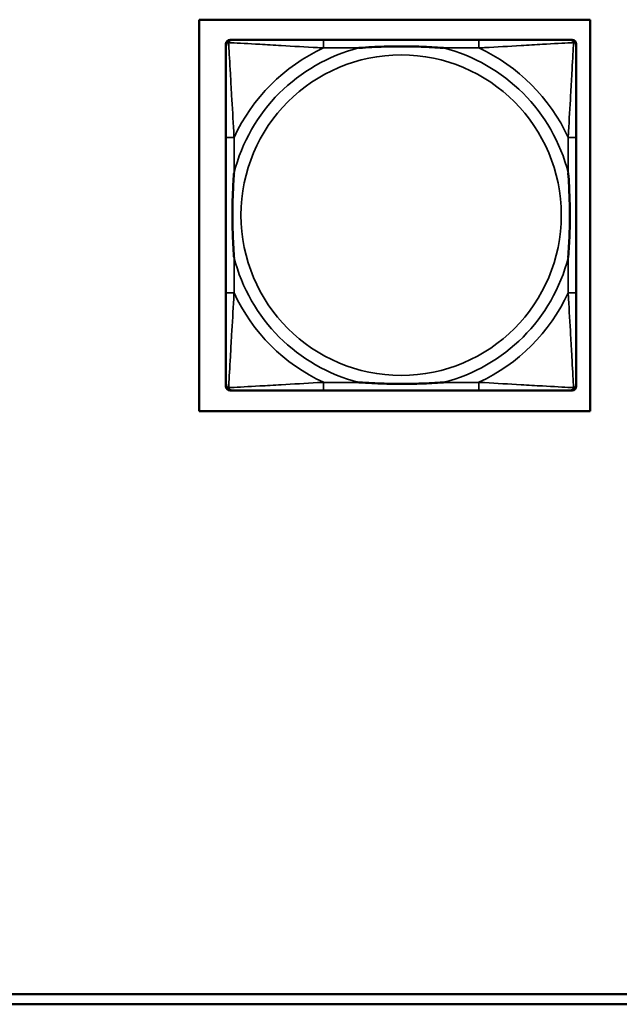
# Model space of a CAD drawing. Header units: inches. Extents: x 1.9 to 64.4, y 1.6 to 69.2.
# Tile 299 of 328: x 51.5 to 52.7, y 54 to 55.9. Entities that reach past the tile are written whole.
import ezdxf

# ---------------------------------------------------------------- set-up
doc = ezdxf.new("R2010")
doc.units = ezdxf.units.IN
doc.header["$MEASUREMENT"] = 0
doc.layers.add('Visible (ANSI)', color=7, linetype='Continuous', lineweight=50)
doc.layers.add('Visible Narrow (ANSI)', color=7, linetype='Continuous', lineweight=35)

msp = doc.modelspace()

# ---------------------------------------------------------------- linework, layer by layer
at = {"layer": 'Visible (ANSI)'}
for p, q in [((51.8589, 55.1814), (51.8589, 55.9465)), ((51.8589, 55.9465), (52.6239, 55.9465)), ((52.6239, 55.9465), (52.6239, 55.1814)), ((51.9114, 55.2298), (51.9114, 55.899)), ((51.9193, 55.9069), (51.9233, 55.9069)), ((52.4059, 55.9069), (52.102, 55.9069)), ((52.5847, 55.9069), (52.5886, 55.9069)), ((52.5965, 55.899), (52.5965, 55.8951)), ((51.9114, 55.7164), (51.9114, 55.4124)), ((52.5965, 55.4124), (52.5965, 55.7164)), ((52.5886, 55.2219), (51.9193, 55.2219)), ((52.102, 55.2219), (52.4059, 55.2219)), ((52.5965, 55.2337), (52.5965, 55.2298)), ((52.6239, 55.1814), (51.8589, 55.1814)), ((51.2255, 54.0418), (58.1152, 54.0418)), ((58.1152, 54.0218), (51.2255, 54.0218))]:
    msp.add_line(p, q, dxfattribs=at)
for centre, radius, start, end in [((51.9193, 55.899), 0.00787, 90, 180), ((51.9233, 55.8951), 0.0118, 90, 180), ((52.5847, 55.8951), 0.0118, 0, 90), ((52.5886, 55.899), 0.00787, 0, 90), ((51.9233, 55.2337), 0.0118, 180, 270), ((51.9193, 55.2298), 0.00787, 180, 270), ((52.5847, 55.2337), 0.0118, 270, 360), ((52.5886, 55.2298), 0.00787, 270, 0)]:
    msp.add_arc(centre, radius, start, end, dxfattribs=at)
for points, knots in [([(51.9114, 55.8951), (51.9114, 55.8802), (51.9114, 55.8386), (51.9114, 55.798), (51.9114, 55.7714), (51.9114, 55.7436), (51.9114, 55.7164)], [-0.5252205, -0.5252205, -0.5252205, -0.5252205, -0.20743, -0.20743, -0.20743, 0, 0, 0, 0]), ([(52.102, 55.9069), (52.0984, 55.9069), (52.0948, 55.9069), (52.0912, 55.9069), (52.058, 55.9069), (52.0243, 55.9069), (51.9935, 55.9069), (51.9665, 55.9069), (51.941, 55.9069), (51.9275, 55.9069), (51.9259, 55.9069), (51.9245, 55.9069), (51.9233, 55.9069)], [0, 0, 0, 0, 0.0272471, 0.0272471, 0.0272471, 0.2790553, 0.2790553, 0.2790553, 0.4988354, 0.4988354, 0.4988354, 0.5252205, 0.5252205, 0.5252205, 0.5252205]), ([(52.1712, 55.8912), (52.1716, 55.8912), (52.1721, 55.8912), (52.1886, 55.8925), (52.2046, 55.8933), (52.2276, 55.894), (52.2343, 55.8942), (52.2435, 55.8943), (52.2459, 55.8943), (52.25, 55.8943), (52.2516, 55.8943), (52.2548, 55.8943), (52.2563, 55.8943), (52.2599, 55.8943), (52.2619, 55.8943), (52.2681, 55.8943), (52.2722, 55.8942), (52.2819, 55.894), (52.2875, 55.8938), (52.3073, 55.8931), (52.3214, 55.8923), (52.3358, 55.8912), (52.3363, 55.8912), (52.3367, 55.8912)], [-0.416114, -0.416114, -0.416114, -0.416114, -0.4127691, -0.4127691, -0.2896446, -0.2896446, -0.2388934, -0.2388934, -0.2201881, -0.2201881, -0.2080204, -0.2080204, -0.196499, -0.196499, -0.1809939, -0.1809939, -0.149741, -0.149741, -0.1073162, -0.1073162, 0, 0, 0.0033356, 0.0033356, 0.0033356, 0.0033356]), ([(52.5847, 55.9069), (52.5698, 55.9069), (52.5282, 55.9069), (52.4875, 55.9069), (52.461, 55.9069), (52.4331, 55.9069), (52.4059, 55.9069)], [-0.5252205, -0.5252205, -0.5252205, -0.5252205, -0.20743, -0.20743, -0.20743, 0, 0, 0, 0]), ([(52.5965, 55.7164), (52.5965, 55.7199), (52.5965, 55.7235), (52.5965, 55.7271), (52.5965, 55.7603), (52.5965, 55.794), (52.5965, 55.8249), (52.5965, 55.8518), (52.5965, 55.8774), (52.5965, 55.8908), (52.5965, 55.8924), (52.5965, 55.8939), (52.5965, 55.8951)], [0, 0, 0, 0, 0.0272471, 0.0272471, 0.0272471, 0.2790553, 0.2790553, 0.2790553, 0.4988354, 0.4988354, 0.4988354, 0.5252205, 0.5252205, 0.5252205, 0.5252205]), ([(51.9272, 55.4817), (51.9272, 55.4821), (51.9271, 55.4825), (51.9259, 55.499), (51.925, 55.5151), (51.9243, 55.538), (51.9242, 55.5447), (51.9241, 55.5539), (51.924, 55.5564), (51.924, 55.5605), (51.924, 55.5621), (51.924, 55.5652), (51.924, 55.5667), (51.924, 55.5703), (51.924, 55.5724), (51.9241, 55.5785), (51.9242, 55.5827), (51.9244, 55.5924), (51.9245, 55.598), (51.9252, 55.6178), (51.926, 55.6318), (51.9271, 55.6463), (51.9272, 55.6467), (51.9272, 55.6472)], [-0.416114, -0.416114, -0.416114, -0.416114, -0.4127691, -0.4127691, -0.2896446, -0.2896446, -0.2388934, -0.2388934, -0.2201881, -0.2201881, -0.2080204, -0.2080204, -0.196499, -0.196499, -0.1809939, -0.1809939, -0.149741, -0.149741, -0.1073162, -0.1073162, 0, 0, 0.0033356, 0.0033356, 0.0033356, 0.0033356]), ([(52.5807, 55.6472), (52.5808, 55.6467), (52.5808, 55.6463), (52.582, 55.6298), (52.5829, 55.6137), (52.5836, 55.5908), (52.5837, 55.5841), (52.5839, 55.5749), (52.5839, 55.5724), (52.5839, 55.5683), (52.5839, 55.5667), (52.5839, 55.5636), (52.5839, 55.5621), (52.5839, 55.5585), (52.5839, 55.5565), (52.5838, 55.5503), (52.5838, 55.5461), (52.5836, 55.5364), (52.5834, 55.5308), (52.5827, 55.5111), (52.5819, 55.497), (52.5808, 55.4825), (52.5808, 55.4821), (52.5807, 55.4817)], [-0.416114, -0.416114, -0.416114, -0.416114, -0.4127691, -0.4127691, -0.2896446, -0.2896446, -0.2388934, -0.2388934, -0.2201881, -0.2201881, -0.2080204, -0.2080204, -0.196499, -0.196499, -0.1809939, -0.1809939, -0.149741, -0.149741, -0.1073162, -0.1073162, 0, 0, 0.0033356, 0.0033356, 0.0033356, 0.0033356]), ([(51.9114, 55.4124), (51.9114, 55.3852), (51.9114, 55.3574), (51.9114, 55.3308), (51.9114, 55.2902), (51.9114, 55.2486), (51.9114, 55.2337)], [3.9382945, 3.9382945, 3.9382945, 3.9382945, 4.1457245, 4.1457245, 4.1457245, 4.463515, 4.463515, 4.463515, 4.463515]), ([(52.5965, 55.2337), (52.5965, 55.2486), (52.5965, 55.2902), (52.5965, 55.3308), (52.5965, 55.3574), (52.5965, 55.3852), (52.5965, 55.4124)], [-0.5252205, -0.5252205, -0.5252205, -0.5252205, -0.20743, -0.20743, -0.20743, 0, 0, 0, 0]), ([(51.9233, 55.2219), (51.9381, 55.2219), (51.9797, 55.2219), (52.0204, 55.2219), (52.0469, 55.2219), (52.0748, 55.2219), (52.102, 55.2219)], [-0.5252205, -0.5252205, -0.5252205, -0.5252205, -0.20743, -0.20743, -0.20743, 0, 0, 0, 0]), ([(52.3367, 55.2376), (52.3363, 55.2376), (52.3358, 55.2376), (52.3214, 55.2365), (52.3073, 55.2357), (52.2875, 55.235), (52.2819, 55.2348), (52.2722, 55.2346), (52.2681, 55.2345), (52.2619, 55.2345), (52.2599, 55.2345), (52.2563, 55.2345), (52.2548, 55.2345), (52.2516, 55.2345), (52.25, 55.2345), (52.2459, 55.2345), (52.2435, 55.2345), (52.2343, 55.2346), (52.2276, 55.2348), (52.2046, 55.2355), (52.1886, 55.2363), (52.1721, 55.2376), (52.1716, 55.2376), (52.1712, 55.2376)], [-0.4149464, -0.4149464, -0.4149464, -0.4149464, -0.41162, -0.41162, -0.3046026, -0.3046026, -0.2622958, -0.2622958, -0.23113, -0.23113, -0.215668, -0.215668, -0.2041787, -0.2041787, -0.1920448, -0.1920448, -0.1733916, -0.1733916, -0.1227817, -0.1227817, 0, 0, 0.0033356, 0.0033356, 0.0033356, 0.0033356]), ([(52.4059, 55.2219), (52.4331, 55.2219), (52.461, 55.2219), (52.4875, 55.2219), (52.5282, 55.2219), (52.5698, 55.2219), (52.5847, 55.2219)], [3.9382945, 3.9382945, 3.9382945, 3.9382945, 4.1457245, 4.1457245, 4.1457245, 4.463515, 4.463515, 4.463515, 4.463515])]:
    msp.add_open_spline(points, degree=3, knots=knots, dxfattribs=at)
at = {"layer": 'Visible Narrow (ANSI)'}
for p, q in [((52.102, 55.9069), (52.102, 55.8912)), ((52.4059, 55.9069), (52.4059, 55.8912)), ((52.102, 55.8912), (52.1712, 55.8912)), ((52.3367, 55.8912), (52.4059, 55.8912)), ((51.9272, 55.7164), (51.9114, 55.7164)), ((51.9272, 55.6472), (51.9272, 55.7164)), ((52.5965, 55.7164), (52.5807, 55.7164)), ((52.5807, 55.7164), (52.5807, 55.6472)), ((51.9272, 55.4124), (51.9272, 55.4817)), ((52.5807, 55.4817), (52.5807, 55.4124)), ((51.9272, 55.4124), (51.9114, 55.4124)), ((52.5965, 55.4124), (52.5807, 55.4124)), ((52.102, 55.2376), (52.102, 55.2219)), ((52.1712, 55.2376), (52.102, 55.2376)), ((52.4059, 55.2376), (52.3367, 55.2376)), ((52.4059, 55.2376), (52.4059, 55.2219))]:
    msp.add_line(p, q, dxfattribs=at)
msp.add_circle((52.254, 55.5644), 0.3133, dxfattribs=at)
for radius, start, end in [(0.3371, 104.2103, 165.7897), (0.3604, 114.9407, 155.0593), (0.3371, 14.2103, 75.7897), (0.3604, 24.9407, 65.0593), (0.3371, 194.2103, 255.7897), (0.3371, 284.2103, 345.7897), (0.3604, 204.9407, 245.0593), (0.3604, 294.9407, 335.0593)]:
    msp.add_arc((52.254, 55.5644), radius, start, end, dxfattribs=at)
for points, knots in [([(51.9114, 55.8951), (51.9114, 55.8957), (51.9115, 55.8963), (51.9118, 55.8973), (51.9119, 55.8977), (51.9123, 55.8984), (51.9124, 55.8986), (51.9127, 55.899), (51.9128, 55.8991), (51.9131, 55.8995), (51.9133, 55.8998), (51.9141, 55.9004), (51.9146, 55.9007), (51.9156, 55.9012), (51.9161, 55.9015), (51.9167, 55.9016)], [-0.02627331, -0.02627331, -0.02627331, -0.02627331, -0.02158775, -0.02158775, -0.01736415, -0.01736415, -0.0147244, -0.0147244, -0.01307456, -0.01307456, -0.00977487, -0.00977487, -0.00449537, -0.00449537, 0.00012419, 0.00012419, 0.00012419, 0.00012419]), ([(51.9167, 55.9016), (51.9169, 55.9022), (51.9171, 55.9028), (51.9177, 55.9038), (51.918, 55.9043), (51.9186, 55.905), (51.9188, 55.9053), (51.9193, 55.9056), (51.9194, 55.9057), (51.9198, 55.906), (51.92, 55.9061), (51.9207, 55.9064), (51.9211, 55.9066), (51.9221, 55.9068), (51.9226, 55.9069), (51.9233, 55.9069)], [-0.00012419, -0.00012419, -0.00012419, -0.00012419, 0.00449537, 0.00449537, 0.00977487, 0.00977487, 0.01307456, 0.01307456, 0.0147244, 0.0147244, 0.01736415, 0.01736415, 0.02158775, 0.02158775, 0.02627331, 0.02627331, 0.02627331, 0.02627331]), ([(51.9272, 55.7164), (51.927, 55.7201), (51.9268, 55.7239), (51.9253, 55.7512), (51.9238, 55.7754), (51.9216, 55.8133), (51.9208, 55.8273), (51.9188, 55.8626), (51.9177, 55.8827), (51.9169, 55.8981), (51.9168, 55.8999), (51.9167, 55.9016)], [0, 0, 0, 0, 0.0278591, 0.0278591, 0.201273, 0.201273, 0.3066357, 0.3066357, 0.475216, 0.475216, 0.5007189, 0.5007189, 0.5007189, 0.5007189]), ([(51.9167, 55.9016), (51.9184, 55.9015), (51.9203, 55.9015), (51.9357, 55.9006), (51.9558, 55.8996), (51.991, 55.8976), (52.0051, 55.8967), (52.0429, 55.8945), (52.0671, 55.8931), (52.0945, 55.8916), (52.0982, 55.8914), (52.102, 55.8912)], [-0.5007189, -0.5007189, -0.5007189, -0.5007189, -0.475216, -0.475216, -0.3066357, -0.3066357, -0.201273, -0.201273, -0.0278591, -0.0278591, 0, 0, 0, 0]), ([(52.4059, 55.8912), (52.4097, 55.8914), (52.4134, 55.8916), (52.4408, 55.8931), (52.465, 55.8945), (52.5028, 55.8967), (52.5169, 55.8976), (52.5521, 55.8996), (52.5722, 55.9006), (52.5877, 55.9015), (52.5895, 55.9015), (52.5912, 55.9016)], [0, 0, 0, 0, 0.0278591, 0.0278591, 0.201273, 0.201273, 0.3066357, 0.3066357, 0.475216, 0.475216, 0.5007189, 0.5007189, 0.5007189, 0.5007189]), ([(52.5912, 55.9016), (52.5911, 55.8999), (52.591, 55.8981), (52.5902, 55.8827), (52.5891, 55.8626), (52.5871, 55.8273), (52.5863, 55.8133), (52.5841, 55.7754), (52.5827, 55.7512), (52.5811, 55.7239), (52.5809, 55.7201), (52.5807, 55.7164)], [-0.5007189, -0.5007189, -0.5007189, -0.5007189, -0.475216, -0.475216, -0.3066357, -0.3066357, -0.201273, -0.201273, -0.0278591, -0.0278591, 0, 0, 0, 0]), ([(52.5847, 55.9069), (52.5853, 55.9069), (52.5858, 55.9068), (52.5868, 55.9066), (52.5873, 55.9064), (52.5879, 55.9061), (52.5882, 55.906), (52.5885, 55.9057), (52.5887, 55.9056), (52.5891, 55.9053), (52.5893, 55.905), (52.5899, 55.9043), (52.5903, 55.9038), (52.5908, 55.9028), (52.591, 55.9022), (52.5912, 55.9016)], [-0.02627331, -0.02627331, -0.02627331, -0.02627331, -0.02158775, -0.02158775, -0.01736415, -0.01736415, -0.0147244, -0.0147244, -0.01307456, -0.01307456, -0.00977487, -0.00977487, -0.00449537, -0.00449537, 0.00012419, 0.00012419, 0.00012419, 0.00012419]), ([(52.5912, 55.9016), (52.5918, 55.9015), (52.5923, 55.9012), (52.5934, 55.9007), (52.5939, 55.9004), (52.5946, 55.8998), (52.5948, 55.8995), (52.5952, 55.8991), (52.5953, 55.899), (52.5955, 55.8986), (52.5957, 55.8984), (52.596, 55.8977), (52.5962, 55.8973), (52.5964, 55.8963), (52.5965, 55.8957), (52.5965, 55.8951)], [-0.00012419, -0.00012419, -0.00012419, -0.00012419, 0.00449537, 0.00449537, 0.00977487, 0.00977487, 0.01307456, 0.01307456, 0.0147244, 0.0147244, 0.01736415, 0.01736415, 0.02158775, 0.02158775, 0.02627331, 0.02627331, 0.02627331, 0.02627331]), ([(51.9167, 55.2272), (51.9168, 55.2289), (51.9169, 55.2307), (51.9177, 55.2461), (51.9188, 55.2663), (51.9208, 55.3015), (51.9216, 55.3155), (51.9238, 55.3534), (51.9253, 55.3776), (51.9268, 55.4049), (51.927, 55.4087), (51.9272, 55.4124)], [-4.4390134, -4.4390134, -4.4390134, -4.4390134, -4.4135105, -4.4135105, -4.2449302, -4.2449302, -4.1395675, -4.1395675, -3.9661536, -3.9661536, -3.9382945, -3.9382945, -3.9382945, -3.9382945]), ([(52.5807, 55.4124), (52.5809, 55.4087), (52.5811, 55.4049), (52.5827, 55.3776), (52.5841, 55.3534), (52.5863, 55.3155), (52.5871, 55.3015), (52.5891, 55.2663), (52.5902, 55.2461), (52.591, 55.2307), (52.5911, 55.2289), (52.5912, 55.2272)], [0, 0, 0, 0, 0.0278591, 0.0278591, 0.201273, 0.201273, 0.3066357, 0.3066357, 0.475216, 0.475216, 0.5007189, 0.5007189, 0.5007189, 0.5007189]), ([(51.9167, 55.2272), (51.9161, 55.2273), (51.9156, 55.2276), (51.9146, 55.2281), (51.9141, 55.2284), (51.9133, 55.229), (51.9131, 55.2293), (51.9128, 55.2297), (51.9127, 55.2298), (51.9124, 55.2302), (51.9123, 55.2305), (51.9119, 55.2311), (51.9118, 55.2315), (51.9115, 55.2325), (51.9114, 55.2331), (51.9114, 55.2337)], [-0.00012419, -0.00012419, -0.00012419, -0.00012419, 0.00449537, 0.00449537, 0.00977487, 0.00977487, 0.01307456, 0.01307456, 0.0147244, 0.0147244, 0.01736415, 0.01736415, 0.02158775, 0.02158775, 0.02627331, 0.02627331, 0.02627331, 0.02627331]), ([(52.102, 55.2376), (52.0982, 55.2374), (52.0945, 55.2372), (52.0671, 55.2357), (52.0429, 55.2343), (52.0051, 55.2321), (51.991, 55.2312), (51.9558, 55.2293), (51.9357, 55.2282), (51.9203, 55.2274), (51.9184, 55.2273), (51.9167, 55.2272)], [0, 0, 0, 0, 0.0278591, 0.0278591, 0.201273, 0.201273, 0.3066357, 0.3066357, 0.475216, 0.475216, 0.5007189, 0.5007189, 0.5007189, 0.5007189]), ([(51.9233, 55.2219), (51.9226, 55.2219), (51.9221, 55.222), (51.9211, 55.2222), (51.9207, 55.2224), (51.92, 55.2227), (51.9198, 55.2228), (51.9194, 55.2231), (51.9193, 55.2232), (51.9188, 55.2235), (51.9186, 55.2238), (51.918, 55.2245), (51.9177, 55.225), (51.9171, 55.226), (51.9169, 55.2266), (51.9167, 55.2272)], [-0.02627331, -0.02627331, -0.02627331, -0.02627331, -0.02158775, -0.02158775, -0.01736415, -0.01736415, -0.0147244, -0.0147244, -0.01307456, -0.01307456, -0.00977487, -0.00977487, -0.00449537, -0.00449537, 0.00012419, 0.00012419, 0.00012419, 0.00012419]), ([(52.5912, 55.2272), (52.5895, 55.2273), (52.5877, 55.2274), (52.5722, 55.2282), (52.5521, 55.2293), (52.5169, 55.2312), (52.5028, 55.2321), (52.465, 55.2343), (52.4408, 55.2357), (52.4134, 55.2372), (52.4097, 55.2374), (52.4059, 55.2376)], [-4.4390134, -4.4390134, -4.4390134, -4.4390134, -4.4135105, -4.4135105, -4.2449302, -4.2449302, -4.1395675, -4.1395675, -3.9661536, -3.9661536, -3.9382945, -3.9382945, -3.9382945, -3.9382945]), ([(52.5912, 55.2272), (52.591, 55.2266), (52.5908, 55.226), (52.5903, 55.225), (52.5899, 55.2245), (52.5893, 55.2238), (52.5891, 55.2235), (52.5887, 55.2232), (52.5885, 55.2231), (52.5882, 55.2228), (52.5879, 55.2227), (52.5873, 55.2224), (52.5868, 55.2222), (52.5858, 55.222), (52.5853, 55.2219), (52.5847, 55.2219)], [-0.00012419, -0.00012419, -0.00012419, -0.00012419, 0.00449537, 0.00449537, 0.00977487, 0.00977487, 0.01307456, 0.01307456, 0.0147244, 0.0147244, 0.01736415, 0.01736415, 0.02158775, 0.02158775, 0.02627331, 0.02627331, 0.02627331, 0.02627331]), ([(52.5965, 55.2337), (52.5965, 55.2331), (52.5964, 55.2325), (52.5962, 55.2315), (52.596, 55.2311), (52.5957, 55.2305), (52.5955, 55.2302), (52.5953, 55.2298), (52.5952, 55.2297), (52.5948, 55.2293), (52.5946, 55.229), (52.5939, 55.2284), (52.5934, 55.2281), (52.5923, 55.2276), (52.5918, 55.2273), (52.5912, 55.2272)], [-0.02627331, -0.02627331, -0.02627331, -0.02627331, -0.02158775, -0.02158775, -0.01736415, -0.01736415, -0.0147244, -0.0147244, -0.01307456, -0.01307456, -0.00977487, -0.00977487, -0.00449537, -0.00449537, 0.00012419, 0.00012419, 0.00012419, 0.00012419])]:
    msp.add_open_spline(points, degree=3, knots=knots, dxfattribs=at)

doc.saveas('drawing.dxf')
